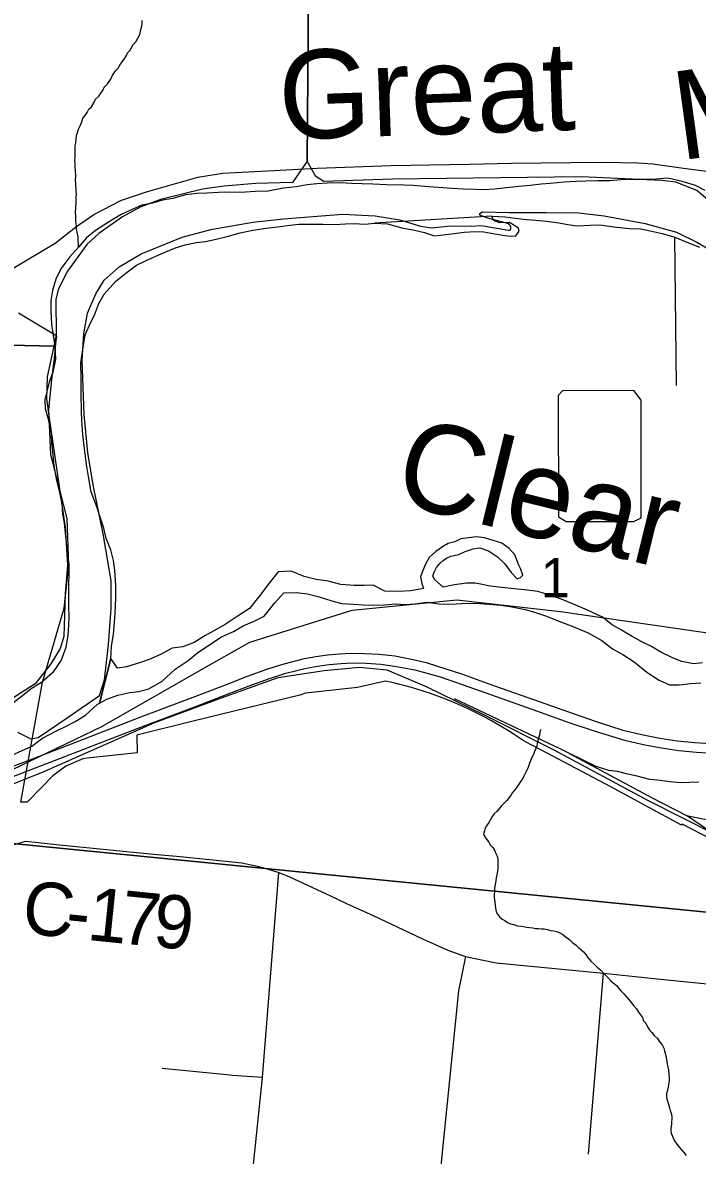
# Model space of a CAD drawing. Extents: x -7.3 to 34, y 0 to 22.
# Drawn here: x 4.464 to 5.185, y 16.795 to 18.004 of the extents above; entities that cross this region are included whole.
import ezdxf

# ---------------------------------------------------------------- set-up
doc = ezdxf.new("R2010")
doc.units = 0
for name, color, linetype in [('GM_X_Corporation', 7, 'Continuous'), ('GM_X_County_Road', 7, 'Continuous'), ('GM_X_County_Road_Text', 7, 'Continuous'), ('GM_X_Major_River', 7, 'Continuous'), ('GM_X_Major_River_Text', 7, 'Continuous'), ('GM_X_Minor_Lake', 7, 'Continuous'), ('GM_X_Minor_River', 7, 'Continuous'), ('GM_X_Minor_River_Text', 7, 'Continuous'), ('GM_X_Rail_Line', 7, 'Continuous'), ('GM_X_Section_Text', 7, 'Continuous'), ('GM_X_State_Route', 7, 'Continuous'), ('GM_X_Township_Road', 7, 'Continuous')]:
    doc.layers.add(name, color=color, linetype=linetype)

msp = doc.modelspace()

# ---------------------------------------------------------------- linework, layer by layer
at = {"layer": 'GM_X_Corporation'}
for points in [[(3.7636, 18.6887), (4.7747, 18.6827), (4.7683, 17.8564), (4.7527, 17.8336), (4.7133, 17.8325), (4.6796, 17.8298), (4.6564, 17.8265), (4.6115, 17.8156), (4.5897, 17.8074), (4.571, 17.7971), (4.5456, 17.7791), (4.5329, 17.7676), (4.5122, 17.7392), (4.5024, 17.7194), (4.4999, 17.7088), (4.5002, 17.6706), (4.4977, 17.6589), (3.7599, 17.6756)], [(5.4793, 17.0267), (5.3843, 16.0117), (4.3675, 16.1154), (4.4498, 17.1284)]]:
    msp.add_lwpolyline(points, close=True, dxfattribs=at)
for points in [[(5.21, 17.8036), (5.1843, 17.825), (5.1618, 17.8341), (5.1467, 17.836), (5.0612, 17.8399), (4.8592, 17.8372), (4.7861, 17.8349), (4.7775, 17.84), (4.7683, 17.8564), (4.7747, 18.6827), (5.7942, 18.6751)], [(4.4587, 17.2469), (4.473, 17.2397), (4.481, 17.2414), (4.5129, 17.2631), (4.5463, 17.2863), (4.5519, 17.3029), (4.5561, 17.3407), (4.5588, 17.3789), (4.559, 17.4084), (4.5505, 17.4586), (4.5398, 17.5111), (4.5341, 17.5456), (4.53, 17.5859), (4.5281, 17.6439), (4.5298, 17.6722), (4.5337, 17.6941), (4.5424, 17.7148), (4.5514, 17.7294), (4.5676, 17.7438), (4.591, 17.7577), (4.6349, 17.7754), (4.6654, 17.7835), (4.7102, 17.7913), (4.7429, 17.7948), (4.8059, 17.8), (4.841, 17.7982), (4.8671, 17.7938), (4.8893, 17.787), (4.901, 17.7852), (4.9215, 17.7875), (4.9431, 17.787), (4.9541, 17.7879), (4.9831, 17.7828), (4.985, 17.7828), (4.9858, 17.7843), (4.9859, 17.7869), (4.9837, 17.7896), (4.9611, 17.7958), (4.9528, 17.7989), (4.9528, 17.8008), (4.9555, 17.8023), (4.9835, 17.8017), (5.0237, 17.8017), (5.0581, 17.8014), (5.0853, 17.7982), (5.1291, 17.7901), (5.1626, 17.7807), (5.1844, 17.7701), (5.2016, 17.7599)], [(5.2557, 17.1038), (5.1687, 17.1488), (5.1681, 17.1477), (5.0924, 17.1888), (5.0178, 17.228), (5.0097, 17.2323), (4.9999, 17.2375), (4.9894, 17.2446), (4.9834, 17.2484), (4.9773, 17.2521), (4.9712, 17.2557), (4.965, 17.2592), (4.9587, 17.2626), (4.9524, 17.2659), (4.946, 17.2691), (4.9396, 17.2722), (4.9331, 17.2751), (4.9266, 17.278), (4.92, 17.2807), (4.9134, 17.2833), (4.9067, 17.2858), (4.9, 17.2882), (4.8933, 17.2904), (4.8865, 17.2926), (4.8797, 17.2946), (4.8728, 17.2965), (4.8659, 17.2983), (4.859, 17.3), (4.852, 17.3015), (4.822, 17.2947), (4.7664, 17.2885), (4.7604, 17.2866), (4.6464, 17.2586), (4.5863, 17.2439), (4.5865, 17.225), (4.5601, 17.2221), (4.5333, 17.2192), (4.5286, 17.2187), (4.5105, 17.2108), (4.4965, 17.2003), (4.4844, 17.1879), (4.4691, 17.1722), (4.4624, 17.1722), (4.4856, 17.3002), (4.5087, 17.3794), (4.5138, 17.4251), (4.5118, 17.4749), (4.4962, 17.5364), (4.4945, 17.543), (4.4922, 17.591), (4.493, 17.5984), (4.4957, 17.6229), (4.4983, 17.6461), (4.5003, 17.6649), (4.5009, 17.6696), (4.4601, 17.6942)], [(3.7599, 17.6756), (4.4977, 17.6589), (4.4906, 17.6264), (4.4898, 17.6033), (4.4925, 17.5847), (4.5098, 17.4655), (4.5124, 17.4253), (4.5099, 17.3946), (4.5082, 17.3492), (4.5045, 17.3364), (4.4943, 17.3199), (4.4776, 17.2987), (4.4538, 17.2833)], [(5.4793, 17.0267), (4.4498, 17.1284)]]:
    msp.add_lwpolyline(points, dxfattribs=at)
at = {"layer": 'GM_X_County_Road'}
msp.add_lwpolyline([(4.4473, 17.125), (4.4679, 17.1307), (4.5038, 17.1266), (4.6042, 17.1168), (4.6327, 17.1141), (4.6814, 17.1094), (4.6984, 17.1074), (4.7151, 17.1041), (4.7256, 17.1011), (4.7379, 17.0972), (4.7492, 17.0925), (4.7931, 17.0724), (4.8101, 17.0642), (4.8387, 17.0512), (4.8914, 17.0263), (4.9186, 17.0144), (4.9374, 17.0077), (4.9702, 17.0007), (5.0847, 16.9897), (5.1457, 16.9833), (5.2062, 16.9774), (5.2605, 16.972), (5.3226, 16.9659), (5.3477, 16.965)], dxfattribs=at)
at = {"layer": 'GM_X_Major_River'}
for p, q in [((4.9654, 17.7977), (4.8401, 17.7902)), ((4.5463, 17.2778), (4.5584, 17.3258))]:
    msp.add_line(p, q, dxfattribs=at)
for points in [[(5.1933, 17.825), (5.1828, 17.8306), (5.1689, 17.8347), (5.1534, 17.8382), (5.1409, 17.8373), (5.1299, 17.8369), (5.1177, 17.8368), (5.1033, 17.8364), (5.0915, 17.8356), (5.0783, 17.8355), (5.0657, 17.8351), (5.0555, 17.8349), (5.0426, 17.8341), (5.0277, 17.8326), (5.0182, 17.8321), (5.0064, 17.8305), (4.9943, 17.8293), (4.9779, 17.8278), (4.9684, 17.8265), (4.9574, 17.826), (4.9479, 17.8262), (4.9351, 17.8266), (4.9226, 17.8273), (4.9082, 17.8284), (4.8983, 17.829), (4.8813, 17.8306), (4.8715, 17.8308), (4.8529, 17.8313), (4.8385, 17.832), (4.8268, 17.8323), (4.8161, 17.8326), (4.804, 17.8333), (4.7896, 17.8329), (4.7786, 17.8324), (4.7683, 17.8311), (4.7565, 17.8292), (4.7428, 17.8276), (4.7264, 17.8246), (4.7128, 17.8242), (4.7025, 17.8233), (4.6904, 17.8232), (4.6801, 17.8235), (4.6612, 17.8224), (4.6505, 17.822), (4.6383, 17.8204), (4.6246, 17.8165), (4.6139, 17.8149), (4.6029, 17.8118), (4.5918, 17.8094), (4.5822, 17.8054), (4.5696, 17.7997), (4.5549, 17.7905), (4.5422, 17.7825), (4.5325, 17.7748), (4.5239, 17.7647), (4.5149, 17.7543), (4.5051, 17.7416), (4.4999, 17.7307), (4.4961, 17.7183), (4.4944, 17.7077), (4.4944, 17.6967), (4.4952, 17.6822), (4.4968, 17.6708), (4.4988, 17.659), (4.4996, 17.6453), (4.4965, 17.6313), (4.4928, 17.6207), (4.4882, 17.6022), (4.4883, 17.5924), (4.4911, 17.5824), (4.4948, 17.566), (4.4953, 17.5557), (4.4965, 17.5431), (4.4977, 17.5313), (4.5004, 17.5157), (4.5035, 17.5042), (4.5062, 17.4909), (4.507, 17.4798), (4.5086, 17.4703), (4.5102, 17.4558), (4.512, 17.4394), (4.5136, 17.4261), (4.5137, 17.4162), (4.5134, 17.4037), (4.5134, 17.3915), (4.5135, 17.3813), (4.5136, 17.3706), (4.5134, 17.3611), (4.5127, 17.3505), (4.5105, 17.3373)], [(4.8401, 17.7902), (4.8541, 17.7895), (4.8695, 17.7853), (4.8827, 17.7827), (4.8937, 17.7805), (4.9042, 17.7768), (4.9224, 17.779), (4.9358, 17.7806), (4.9475, 17.7814), (4.957, 17.7812), (4.9687, 17.779), (4.9793, 17.7772), (4.9857, 17.7763), (4.991, 17.7769), (4.9946, 17.7818), (4.9935, 17.7852), (4.9842, 17.7911), (4.9739, 17.7906), (4.9672, 17.7931), (4.9654, 17.7977)], [(4.9654, 17.7977), (4.9798, 17.797), (4.9904, 17.7955), (5.0025, 17.7941), (5.0123, 17.7935), (5.0237, 17.7924), (5.0369, 17.7906), (5.0467, 17.7888), (5.0565, 17.7874), (5.0706, 17.7882), (5.0808, 17.7887), (5.0959, 17.7864), (5.1126, 17.7845), (5.1247, 17.7842), (5.1345, 17.782), (5.1473, 17.7791), (5.1609, 17.7753), (5.1736, 17.77), (5.1871, 17.7648)], [(4.5584, 17.3258), (4.5591, 17.3383), (4.5613, 17.3516), (4.5624, 17.3641), (4.563, 17.3739), (4.5638, 17.3903), (4.5638, 17.4036), (4.5627, 17.4195), (4.5615, 17.4302), (4.5587, 17.4417), (4.5537, 17.4536), (4.551, 17.4647), (4.5468, 17.4777), (4.5436, 17.4876), (4.5376, 17.5037), (4.5346, 17.5198), (4.5326, 17.5327), (4.5304, 17.5499), (4.5286, 17.5648), (4.5274, 17.5796), (4.5273, 17.5899), (4.527, 17.6077), (4.5267, 17.6248), (4.5264, 17.6408), (4.5286, 17.6556), (4.5313, 17.6711), (4.5358, 17.6816), (4.5414, 17.6932), (4.5458, 17.7045), (4.5514, 17.7146), (4.5639, 17.7284), (4.5747, 17.7368), (4.586, 17.7453), (4.5956, 17.75), (4.6098, 17.7565), (4.6266, 17.7637), (4.6381, 17.7672), (4.6499, 17.7695), (4.6594, 17.7708), (4.6709, 17.7732), (4.6827, 17.7759), (4.6968, 17.7801), (4.7102, 17.7828), (4.7246, 17.7848), (4.7395, 17.7867), (4.7498, 17.7883), (4.7593, 17.7892), (4.7748, 17.7892), (4.7851, 17.7893), (4.7983, 17.789), (4.809, 17.7895), (4.8184, 17.79), (4.8298, 17.7893), (4.8401, 17.7902)], [(4.5105, 17.3373), (4.5056, 17.3237), (4.4961, 17.3103), (4.4845, 17.2999), (4.4733, 17.2934), (4.4625, 17.2845), (4.4517, 17.276)], [(4.4458, 17.2192), (4.474, 17.2322), (4.4856, 17.2406), (4.4998, 17.2479), (4.511, 17.2533), (4.5206, 17.2584), (4.5314, 17.2653), (4.5438, 17.2764), (4.5463, 17.2778)]]:
    msp.add_lwpolyline(points, dxfattribs=at)
at = {"layer": 'GM_X_Minor_Lake'}
for points in [[(5.1249, 17.58), (5.1249, 17.6012), (5.1172, 17.6116), (5.0409, 17.6114), (5.0363, 17.6062)], [(5.0363, 17.6062), (5.0365, 17.4769), (5.0447, 17.4718), (5.1172, 17.4717), (5.1249, 17.4757), (5.1249, 17.58)]]:
    msp.add_lwpolyline(points, dxfattribs=at)
at = {"layer": 'GM_X_Minor_River'}
msp.add_line((4.5584, 17.3258), (4.5463, 17.2778), dxfattribs=at)
for points in [[(4.5239, 17.7647), (4.5237, 17.7762), (4.5227, 17.7807), (4.522, 17.7842), (4.5217, 17.7872), (4.5211, 17.7929), (4.5212, 17.7967), (4.5209, 17.8028), (4.521, 17.8055), (4.521, 17.8082), (4.5215, 17.8112), (4.5215, 17.8138), (4.5216, 17.8176), (4.5217, 17.8214), (4.5214, 17.8245), (4.5214, 17.8272), (4.5211, 17.8298), (4.5212, 17.8325), (4.5209, 17.8363), (4.521, 17.8401), (4.5207, 17.8469), (4.5204, 17.8496), (4.5205, 17.8534), (4.5202, 17.8576), (4.5203, 17.8603), (4.5203, 17.8633), (4.5205, 17.869), (4.5205, 17.8732), (4.521, 17.8762), (4.5214, 17.8796), (4.5219, 17.8838), (4.5231, 17.8872), (4.524, 17.8906), (4.5255, 17.8936), (4.5275, 17.8985), (4.5288, 17.9023), (4.5311, 17.9053), (4.5334, 17.9083), (4.535, 17.912), (4.5378, 17.9146), (4.5405, 17.9188), (4.5421, 17.9225), (4.546, 17.9262), (4.5479, 17.9289), (4.5503, 17.9326), (4.5515, 17.9356), (4.555, 17.939), (4.5569, 17.9416), (4.5589, 17.9446), (4.5601, 17.9476), (4.5636, 17.9529), (4.5663, 17.9558), (4.5683, 17.9588), (4.5707, 17.9626), (4.5734, 17.9663), (4.5754, 17.9693), (4.5765, 17.972), (4.5793, 17.975), (4.5824, 17.981), (4.5852, 17.984), (4.5875, 17.9877), (4.5887, 17.9903), (4.5899, 17.993), (4.5903, 17.9956), (4.5916, 18.0005), (4.592, 18.0032), (4.5921, 18.0066)], [(5.1628, 17.6171), (5.1609, 17.7753)], [(4.9134, 17.4016), (4.9041, 17.4098), (4.9023, 17.4137), (4.9043, 17.4186), (4.9063, 17.4227), (4.9099, 17.4272), (4.9134, 17.4301), (4.9172, 17.4327), (4.9218, 17.4348), (4.9302, 17.4365), (4.9371, 17.4398), (4.9455, 17.4426), (4.9528, 17.4436), (4.9618, 17.4407), (4.9715, 17.4343), (4.9792, 17.4265), (4.9862, 17.4176), (4.9925, 17.4106), (4.9959, 17.4121), (4.9987, 17.4147), (4.9962, 17.4216), (4.9944, 17.4254), (4.9901, 17.4362), (4.9839, 17.4431), (4.976, 17.4487), (4.967, 17.4515), (4.9576, 17.4544), (4.9489, 17.4554), (4.9409, 17.4545), (4.9325, 17.4532), (4.926, 17.4503), (4.9188, 17.4482), (4.9126, 17.4449), (4.9056, 17.4398), (4.8987, 17.4335), (4.8947, 17.4264), (4.8918, 17.4196), (4.8894, 17.4129), (4.8907, 17.4056), (4.8925, 17.4002)], [(4.8791, 17.3979), (4.8659, 17.3971), (4.8511, 17.3975), (4.8387, 17.4039), (4.8289, 17.4034), (4.8186, 17.4036), (4.8042, 17.4047), (4.7907, 17.4081), (4.7778, 17.41), (4.765, 17.4133), (4.7511, 17.419), (4.7371, 17.4182), (4.7277, 17.4059), (4.7178, 17.3928), (4.7065, 17.3791), (4.6934, 17.3703), (4.6806, 17.3619), (4.6687, 17.355), (4.6591, 17.3499), (4.6475, 17.3426), (4.6353, 17.3379), (4.6239, 17.3367), (4.6115, 17.3298), (4.5996, 17.3244), (4.5901, 17.3212), (4.5752, 17.3167), (4.5657, 17.3154)], [(4.8925, 17.4002), (4.8791, 17.3979)], [(5.1904, 17.321), (5.1809, 17.3201), (5.1684, 17.3223), (5.1583, 17.3263), (5.1459, 17.3323), (5.1358, 17.3383), (5.1257, 17.3435), (5.1153, 17.3491), (5.1041, 17.3558), (5.094, 17.3614), (5.0836, 17.3696), (5.0675, 17.3772), (5.0528, 17.3837), (5.0404, 17.3885), (5.0284, 17.393), (5.0145, 17.3972), (5.0005, 17.399), (4.9892, 17.4001), (4.9763, 17.4015), (4.9638, 17.403), (4.948, 17.4061), (4.9385, 17.4059), (4.9256, 17.4043), (4.9134, 17.4016)], [(4.5463, 17.2778), (4.5542, 17.2822), (4.5661, 17.2865), (4.579, 17.2892), (4.5885, 17.2905), (4.5992, 17.2933), (4.6135, 17.3016), (4.6274, 17.3142), (4.641, 17.3234), (4.651, 17.3315), (4.6653, 17.3414), (4.6769, 17.3487), (4.6895, 17.3544), (4.6999, 17.3606), (4.7122, 17.366), (4.7222, 17.3707), (4.7336, 17.3849), (4.7433, 17.3956), (4.757, 17.396), (4.7687, 17.3946), (4.7811, 17.3913), (4.7947, 17.3871), (4.8048, 17.3842), (4.8177, 17.3835), (4.8279, 17.3829), (4.8393, 17.3826), (4.8511, 17.383), (4.8621, 17.3839), (4.8735, 17.3832), (4.883, 17.3838), (4.8963, 17.3857), (4.9087, 17.3839), (4.9216, 17.3836), (4.933, 17.3844), (4.9471, 17.3848), (4.9626, 17.3837), (4.9754, 17.3826), (4.9868, 17.3808), (5.0011, 17.3778), (5.0109, 17.3752), (5.0229, 17.3711), (5.0379, 17.3651), (5.0518, 17.3598), (5.0683, 17.3529), (5.0829, 17.3449), (5.0944, 17.3359), (5.1053, 17.3299), (5.1176, 17.322), (5.131, 17.3111), (5.144, 17.3024), (5.1553, 17.2975), (5.1655, 17.2976), (5.178, 17.2989), (5.1887, 17.2997)], [(4.5657, 17.3154), (4.5584, 17.3258)], [(5.0175, 17.25), (5.0167, 17.2466), (5.0163, 17.2439), (5.0154, 17.2405), (5.0146, 17.2375), (5.0138, 17.2349), (5.0134, 17.2322), (5.0126, 17.2296), (5.011, 17.2262), (5.0098, 17.2232), (5.0082, 17.2198), (5.0066, 17.2164), (5.0058, 17.2138), (5.0045, 17.2104), (5.0029, 17.2066), (5.0014, 17.2036), (4.9998, 17.2002), (4.9986, 17.1976), (4.9962, 17.1942), (4.9943, 17.1916), (4.9923, 17.1882), (4.99, 17.1856), (4.9876, 17.1826), (4.9861, 17.18), (4.9841, 17.1774), (4.9814, 17.174), (4.9783, 17.171), (4.9759, 17.1684), (4.9736, 17.1658), (4.9713, 17.1628), (4.9678, 17.1598), (4.9658, 17.1568), (4.9639, 17.1539), (4.9623, 17.1505), (4.9596, 17.1471), (4.9584, 17.1445), (4.9575, 17.1418), (4.9567, 17.1384), (4.9578, 17.1354), (4.9596, 17.1327), (4.9622, 17.1296), (4.964, 17.1265), (4.9666, 17.1238), (4.9685, 17.1203), (4.9699, 17.1176), (4.971, 17.1145), (4.9717, 17.1115), (4.972, 17.1081), (4.9719, 17.1054), (4.9718, 17.1016), (4.9714, 17.0982), (4.9709, 17.0948), (4.9701, 17.0914), (4.9697, 17.0887), (4.9692, 17.0861), (4.9688, 17.0827), (4.9683, 17.08), (4.9683, 17.0774), (4.9678, 17.0736), (4.9681, 17.0709), (4.9688, 17.0656), (4.9691, 17.0625), (4.9694, 17.0591), (4.9701, 17.0553), (4.9715, 17.0526), (4.9737, 17.0499), (4.9764, 17.0475), (4.9794, 17.046), (4.9823, 17.044), (4.9853, 17.0424), (4.9891, 17.0416), (4.9929, 17.0403), (4.9967, 17.0399), (4.9993, 17.0394), (5.0023, 17.039), (5.0057, 17.0385), (5.0091, 17.0381), (5.0122, 17.0376), (5.0152, 17.0376), (5.0186, 17.0371), (5.0213, 17.0371), (5.025, 17.0362), (5.0281, 17.0354), (5.0315, 17.0349), (5.0349, 17.0341), (5.0379, 17.0329), (5.0412, 17.0309), (5.0442, 17.0286), (5.0468, 17.0266), (5.0494, 17.0247), (5.052, 17.0223), (5.0554, 17.0196), (5.058, 17.0173), (5.0606, 17.0149), (5.0632, 17.0126), (5.0658, 17.0095), (5.0676, 17.0068), (5.0713, 17.0025), (5.0743, 16.9998), (5.078, 16.9963), (5.0814, 16.9932)], [(5.0814, 16.9932), (5.0855, 16.9889), (5.0892, 16.985), (5.0925, 16.9816), (5.0951, 16.9796), (5.0985, 16.9765), (5.101, 16.9734), (5.1036, 16.9707), (5.1066, 16.9676), (5.1088, 16.9649), (5.1114, 16.9621), (5.1144, 16.9583), (5.1166, 16.9552), (5.1199, 16.9517), (5.1221, 16.9482), (5.1243, 16.9451), (5.1262, 16.9424), (5.1276, 16.939), (5.1298, 16.9363), (5.1316, 16.9324), (5.1335, 16.9297), (5.1364, 16.9263), (5.139, 16.9232), (5.1424, 16.92), (5.1449, 16.9162), (5.1475, 16.9131), (5.149, 16.9096), (5.1497, 16.907), (5.1511, 16.9031), (5.1518, 16.8993), (5.1525, 16.8959), (5.1528, 16.8925), (5.1535, 16.8898), (5.1542, 16.8864), (5.1544, 16.8814), (5.1547, 16.8787), (5.1547, 16.8753), (5.1542, 16.8708), (5.1538, 16.8681), (5.1529, 16.8647), (5.1521, 16.8613), (5.152, 16.8587), (5.1523, 16.8552), (5.1534, 16.8525), (5.1541, 16.8499), (5.1552, 16.846), (5.1559, 16.843), (5.1569, 16.8403), (5.1576, 16.8369), (5.1576, 16.8342), (5.1575, 16.8308), (5.1574, 16.8281), (5.1566, 16.8244), (5.1565, 16.8217), (5.1569, 16.819), (5.1579, 16.8163), (5.1594, 16.8129), (5.1612, 16.8098), (5.1634, 16.8067), (5.166, 16.8036), (5.1682, 16.8009), (5.1704, 16.7982), (5.173, 16.7951)]]:
    msp.add_lwpolyline(points, dxfattribs=at)
at = {"layer": 'GM_X_Rail_Line'}
for points in [[(4.4536, 17.2072), (4.5488, 17.2531), (4.6554, 17.3139), (4.7069, 17.3429), (4.8162, 17.3771), (4.9282, 17.3881), (5.0389, 17.3758), (5.2083, 17.3512), (5.2766, 17.3512), (5.3527, 17.3687), (5.4423, 17.4086), (5.5801, 17.4994), (5.8268, 17.7546), (5.868, 17.8207)], [(4.4523, 17.1912), (4.4854, 17.2043), (4.6055, 17.2573), (4.6767, 17.2837), (4.7372, 17.3052), (4.7863, 17.3127), (4.8241, 17.3164), (4.8532, 17.3134), (4.8961, 17.2953), (4.9578, 17.2652), (5.0316, 17.2283), (5.1323, 17.1741), (5.2036, 17.1381), (5.2562, 17.1257), (5.3054, 17.1203), (5.3586, 17.1306), (5.4005, 17.1508), (5.4534, 17.1828), (5.4769, 17.203), (5.5142, 17.2426), (5.563, 17.3027), (5.7128, 17.4728), (5.9147, 17.7043), (5.9568, 17.7678)], [(5.0477, 17.2244), (5.0384, 17.2293), (4.9257, 17.2826)], [(5.0477, 17.2244), (5.1368, 17.1768), (5.1733, 17.1581)], [(5.1864, 17.1935), (5.1671, 17.193), (5.1558, 17.194), (5.1453, 17.1955), (5.1342, 17.1966), (5.1206, 17.1999), (5.1091, 17.2025), (5.0995, 17.2049), (5.0905, 17.2062), (5.0768, 17.2104), (5.0477, 17.2244)], [(5.1733, 17.1581), (5.1999, 17.1526), (5.23, 17.1531), (5.2621, 17.1591), (5.3504, 17.1877)], [(5.266, 17.1283), (5.2345, 17.1314), (5.198, 17.1413), (5.1733, 17.1581)]]:
    msp.add_lwpolyline(points, dxfattribs=at)
at = {"layer": 'GM_X_State_Route'}
for points in [[(4.4541, 17.2106), (4.4776, 17.2197), (4.5167, 17.2347), (4.5907, 17.2632), (4.6465, 17.2845), (4.682, 17.298), (4.7045, 17.3067), (4.7261, 17.3145), (4.7436, 17.3201), (4.7655, 17.3256), (4.7776, 17.3277), (4.7899, 17.3294), (4.8027, 17.3306), (4.8151, 17.3312), (4.8294, 17.331), (4.8453, 17.3301), (4.8618, 17.3283), (4.8816, 17.3246), (4.8952, 17.3214), (4.9073, 17.3175), (4.9329, 17.3092), (4.9683, 17.2966), (5.011, 17.2816), (5.0464, 17.2691), (5.0758, 17.2586), (5.1055, 17.2493), (5.1271, 17.2441), (5.1448, 17.2406), (5.1633, 17.2378), (5.1822, 17.2359), (5.1989, 17.2349)], [(4.4532, 17.1994), (4.5185, 17.2244), (4.5925, 17.2529), (4.6484, 17.2742), (4.6839, 17.2879), (4.7063, 17.2965), (4.728, 17.3043), (4.7455, 17.3099), (4.7674, 17.3154), (4.7794, 17.3175), (4.7918, 17.3191), (4.8045, 17.3204), (4.817, 17.3209), (4.8313, 17.3208), (4.8468, 17.3196), (4.8637, 17.3172), (4.8833, 17.3135), (4.9091, 17.3063), (4.9347, 17.2976), (4.9701, 17.2851), (5.013, 17.2699), (5.0478, 17.2573), (5.0769, 17.2476), (5.1073, 17.2385), (5.1289, 17.2334), (5.1465, 17.2301), (5.165, 17.2274), (5.1841, 17.2256), (5.2008, 17.2246)]]:
    msp.add_lwpolyline(points, dxfattribs=at)
at = {"layer": 'GM_X_Township_Road'}
for p, q in [((5.0686, 16.7964), (5.0847, 16.9897)), ((4.7206, 16.8784), (4.6882, 16.8806))]:
    msp.add_line(p, q, dxfattribs=at)
for points in [[(4.3572, 17.7415), (4.367, 17.7408), (4.3862, 17.7395), (4.4284, 17.7368), (4.4387, 17.7373), (4.4507, 17.7402), (4.4992, 17.7688), (4.5208, 17.7861), (4.5405, 17.7994), (4.5701, 17.8147), (4.5968, 17.8239), (4.6515, 17.8394), (4.6781, 17.8438), (4.7325, 17.8467), (4.779, 17.8491), (4.8577, 17.8517), (4.9413, 17.8533), (4.9865, 17.8544), (5.05, 17.8549), (5.084, 17.8554), (5.1218, 17.8547), (5.1373, 17.8538), (5.1703, 17.8489), (5.1977, 17.8456)], [(4.7049, 16.727), (4.7206, 16.8784), (4.7379, 17.0972)], [(4.9374, 17.0077), (4.9297, 16.9708), (4.9043, 16.7176)], [(4.6882, 16.8806), (4.686, 16.8808), (4.6134, 16.8881)]]:
    msp.add_lwpolyline(points, dxfattribs=at)

# ---------------------------------------------------------------- texts
at = {"layer": 'GM_X_County_Road_Text'}
for s, rotation, p in [('C', 354.0568, (4.4623, 17.0327)), ('1', 354.0916, (4.532, 17.0254)), ('7', 354.1976, (4.5669, 17.0218)), ('9', 354.772, (4.6024, 17.0182)), ('-', 354.0408, (4.5087, 17.0279))]:
    msp.add_text(s, height=0.0568, rotation=rotation, dxfattribs=at).set_placement(p)
at = {"layer": 'GM_X_Major_River_Text'}
for s, rotation, p in [('Miami', 7.8132, (5.1664, 17.8572)), ('Great', 1.9407, (4.7392, 17.8794))]:
    msp.add_text(s, height=0.0947, rotation=rotation, dxfattribs=at).set_placement(p)
at = {"layer": 'GM_X_Minor_River_Text'}
msp.add_text('Clear', height=0.0947, rotation=346.2101, dxfattribs=at).set_placement((4.8579, 17.4926))
at = {"layer": 'GM_X_Section_Text'}
msp.add_text('1', height=0.0419, rotation=0, dxfattribs=at).set_placement((5.0175, 17.3909))

doc.saveas('drawing.dxf')
